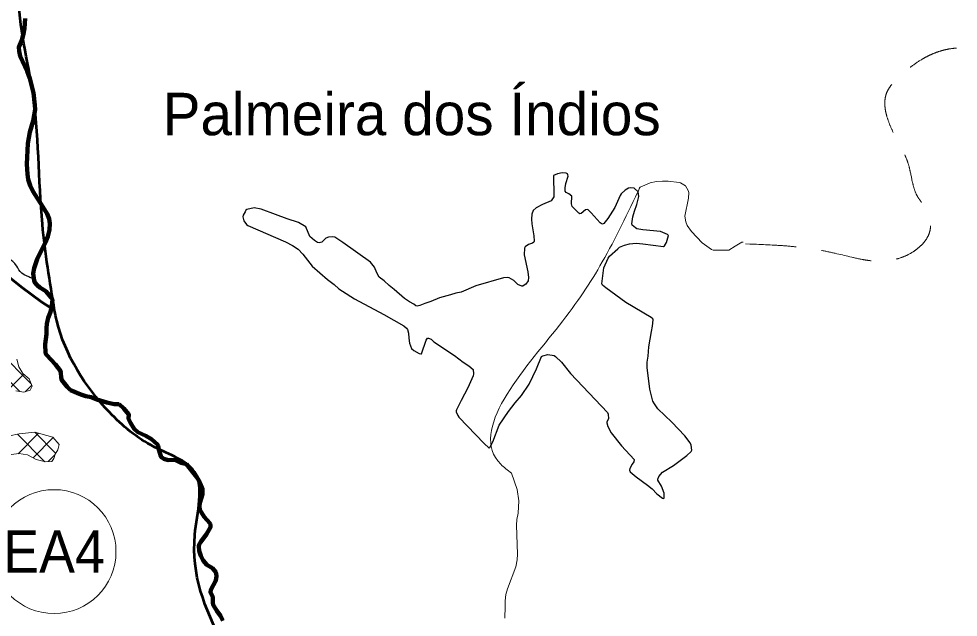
# Model space of a CAD drawing. Extents: x -1643653 to 4543381, y 1624270 to 13878484.
# Drawn here: x 754001 to 765076, y 8955363 to 8962417 of the extents above; entities that cross this region are included whole.
import ezdxf
from ezdxf.enums import TextEntityAlignment as Align

# ---------------------------------------------------------------- set-up
doc = ezdxf.new("R2010")
doc.units = 0
doc.header["$LTSCALE"] = 200
doc.linetypes.add('MEDIUM_DASHED', pattern=[4.5, 3, -1.5])
for name, color, linetype, lineweight in [('1', 7, 'Continuous', 13), ('14', 7, 'Continuous', 13), ('21', 7, 'Continuous', 25), ('24', 7, 'Continuous', 25), ('26', 7, 'Continuous', 106), ('27', 7, 'Continuous', 53), ('29', 7, 'Continuous', 13), ('45', 7, 'Continuous', 13)]:
    doc.layers.add(name, color=color, linetype=linetype, lineweight=lineweight)
doc.layers.add('41', color=7, linetype='Continuous')

msp = doc.modelspace()

# ---------------------------------------------------------------- linework, layer by layer
at = {"layer": '1', "lineweight": 25}
msp.add_spline([(814781, 9009175.5), (814787.2, 9009173.4), (814796.9, 9009173.4), (814799.4, 9009172.4), (814805.1, 9009174.5), (814805.6, 9009176.5), (814811.7, 9009179.5), (814811.7, 9009179.5), (814801.5, 9009181), (814790.7, 9009181.5), (814784.1, 9009183.1), (814777.4, 9009185.1), (814778.4, 9009175.5)], degree=3, dxfattribs=at)
at = {"layer": '14'}
for points in [[(762539, 8959785.5), (762526.5, 8959782.1), (762447.5, 8959737.2), (762371.9, 8959688.1), (762188, 8959687.4), (762169, 8959695.8), (762058.2, 8959775.3), (761932.6, 8959909.4), (761880.9, 8959981.3), (761863.6, 8960025), (761852.7, 8960090.2), (761896.3, 8960301.7), (761898.2, 8960370.1), (761891.8, 8960394.3), (761858.6, 8960446.3), (761803.1, 8960482.1), (761785, 8960487.6), (761657.6, 8960503.3), (761588.8, 8960503.3), (761520, 8960497.3), (761442.8, 8960481.4), (761326.7, 8960433.8), (761317.3, 8960424.7), (761303.1, 8960378.2)], [(759805, 8957070.3), (759809.7, 8957060.9), (759876.2, 8956866.7), (759896, 8956733.5), (759886, 8956587.7), (759873.4, 8956514.6), (759867.3, 8956445.9), (759879.8, 8956106.2), (759877.3, 8956037.4), (759858.6, 8955956.3), (759761.5, 8955697.4), (759741.8, 8955628.8), (759734.4, 8955555.9), (759735.8, 8955487.2), (759729.9, 8955349.5)]]:
    msp.add_lwpolyline(points, dxfattribs=at)
at = {"layer": '14', "linetype": 'MEDIUM_DASHED'}
msp.add_spline([(762566.7, 8959763.7), (763408.4, 8959695.8), (763753.5, 8959622.6), (764114.2, 8959559.8), (764542.9, 8959669.6), (764741.6, 8959915.3), (764720.7, 8960129.7), (764595.2, 8960323.1), (764490.6, 8960694.3), (764312.9, 8961070.7), (764229.2, 8961536), (764396.5, 8961750.3), (764929.8, 8962053.6), (765541.5, 8962006.5), (766027.7, 8961766), (766283.8, 8961593.5), (766466.8, 8961577.8), (766618.4, 8961776.5), (766670.7, 8962090.2), (766874.6, 8962247), (767287.6, 8962158.1), (767324.2, 8962132)], degree=3, dxfattribs=at)
at = {"layer": '14'}
msp.add_spline([(761326.7, 8960433.8), (760878.8, 8959550), (760374.9, 8958805.9), (759682, 8957166.3), (759809.7, 8957060.9)], degree=3, dxfattribs=at)
at = {"layer": '21'}
for points in [[(760406.9, 8960599.4), (760351.2, 8960587.4), (760306.3, 8960567.9), (760304.1, 8960553.3), (760309.9, 8960343.7), (760307.6, 8960319.4), (760302.3, 8960306.5), (760277, 8960272.3), (760173.9, 8960227.9), (760102, 8960186.9), (760066.3, 8960155.5), (760048.5, 8960114.9), (760043.8, 8960055.7), (760047.2, 8959999.8), (760070.9, 8959859.8), (760077.3, 8959796.6), (760071.9, 8959782.9), (760055.5, 8959771.5), (760010.4, 8959755.9), (759970.5, 8959727.7), (759962.7, 8959712), (759957.3, 8959636.2), (760000.3, 8959433.2), (760011.1, 8959366.6), (760007.5, 8959329.7), (759980.1, 8959288.4), (759957.5, 8959276), (759943.8, 8959263.8), (759943.8, 8959263.8), (759931.4, 8959264.6), (759884.8, 8959286.2), (759838.1, 8959329.8), (759780.4, 8959363), (759763.1, 8959366.1), (759715.1, 8959363.1), (759387.5, 8959268.5), (759215.8, 8959195.5), (759154.3, 8959182.2), (759089.3, 8959164.5)], [(761303.1, 8960378.2), (761256.6, 8960420.7), (761211, 8960424.4), (761189, 8960420), (761148.3, 8960398.4), (761101, 8960352.7), (761089.5, 8960334.7), (761027.1, 8960191.2), (760943.1, 8960062.8), (760896.2, 8960002.8), (760882, 8959997.4), (760865.7, 8960003.5), (760853.2, 8960013.2), (760749.8, 8960127.6), (760712.2, 8960164.5), (760701.2, 8960167.6), (760679.8, 8960164.2), (760632.4, 8960121), (760616.8, 8960117.8), (760603.7, 8960126.1), (760526.3, 8960205.6), (760516.4, 8960233.9), (760520.7, 8960327.1), (760483.2, 8960353), (760453.9, 8960367.2), (760443.7, 8960384.1), (760443.7, 8960422.2), (760450.8, 8960474.1), (760476.4, 8960562.9), (760474.8, 8960577.8), (760467.9, 8960589.4), (760454.3, 8960595.3), (760406.9, 8960599.4)], [(761456.2, 8958896.2), (761158.8, 8959073.4), (760923.1, 8959244.1), (760881.8, 8959278.4), (760874.4, 8959292.7), (760897, 8959480.3), (760948.2, 8959595.3), (760963.9, 8959617.7), (761063.1, 8959703.5), (761082.5, 8959724.5), (761142.1, 8959747.5), (761202.2, 8959763.2), (761279.4, 8959770.2), (761356.4, 8959765.7), (761602.1, 8959732.9), (761613.8, 8959740.5), (761636.1, 8959780.9), (761661.5, 8959862.7), (761646.6, 8959874.6), (761567.3, 8959909.9), (761356.6, 8959929.5), (761288, 8959941.5), (761269.3, 8959950.7), (761230.4, 8959983.8), (761227.4, 8960000.2), (761237.8, 8960082), (761258.1, 8960151), (761288.7, 8960228.4), (761310.4, 8960320.3), (761303.1, 8960378.2)], [(756667.8, 8960142.8), (756646.1, 8960103.2), (756641.9, 8960082.9), (756655.4, 8960034.6), (756685.1, 8959993.4), (756700.1, 8959979.2), (757143.4, 8959788.8), (757225.5, 8959744.8), (757292.5, 8959702.4), (757351, 8959642), (757458.4, 8959500.5), (757638.5, 8959341.8), (757717.9, 8959284.2), (757774.1, 8959233.8), (757815.6, 8959204.4), (757958.2, 8959117.6), (758306, 8958929.9), (758539.4, 8958798.4), (758570.9, 8958770.5), (758581.6, 8958755.2), (758594, 8958710.9), (758597.7, 8958651.4), (758608.3, 8958591.8), (758630.7, 8958530.3), (758658.3, 8958506.6), (758722.6, 8958472.6), (758739.5, 8958467.4), (758749.1, 8958469.2), (758804.9, 8958627.7), (758819.6, 8958652.9), (758832.5, 8958653.7), (758862.6, 8958638.9), (758895.1, 8958607.2), (759137.6, 8958446.3), (759240.8, 8958367.8), (759305.9, 8958326.1), (759355.4, 8958284.4), (759361.1, 8958229.7), (759356.1, 8958207.5), (759296.4, 8958064.8), (759214.4, 8957916.7), (759160.7, 8957806.5), (759158.7, 8957795.2)], [(757025.3, 8960111), (756856.9, 8960173.6), (756774.4, 8960189), (756690.4, 8960169.5), (756676.8, 8960159.2), (756667.8, 8960142.8)], [(757384.3, 8959963), (757296.5, 8960017), (757165.6, 8960058.9), (757025.3, 8960111)], [(759089.3, 8959164.5), (758959.7, 8959128.9), (758856.5, 8959082.7), (758786.4, 8959061), (758729.8, 8959035.8), (758696.2, 8959030.6), (758679.5, 8959033.6), (758657.5, 8959052.8), (758608.3, 8959079.4), (758549.1, 8959121.3), (758427, 8959226.7), (758365.1, 8959274.5), (758308.6, 8959327.6), (758250.8, 8959371), (758222.4, 8959421.7), (758194.1, 8959488.8), (758147.7, 8959547.5), (757819.2, 8959780.1), (757726.2, 8959841.5), (757701.7, 8959847.4), (757651.1, 8959840.7), (757620.3, 8959829.3), (757571.8, 8959784.6), (757543.6, 8959777.7), (757522.3, 8959779.8), (757486.6, 8959802), (757431.8, 8959850.2), (757384.3, 8959963)], [(761460.2, 8958729), (761471.4, 8958793.2), (761478, 8958868), (761475.3, 8958881.2), (761456.2, 8958896.2)], [(761699.8, 8957660.8), (761534.4, 8957820.5), (761494.3, 8957876.1), (761476.7, 8957908.7), (761441.7, 8958050.3), (761410.2, 8958307.4), (761410.3, 8958367.7), (761421.6, 8958439.5), (761428.9, 8958549.5), (761460.2, 8958729)], [(759588.1, 8957430.5), (759665.6, 8957627.1), (759774.1, 8957789.3), (759851, 8957889.6), (759926.4, 8957977.2), (760019.3, 8958109.5), (760103.6, 8958290.5), (760163.1, 8958434.3), (760177, 8958444.1), (760236, 8958459.9), (760236, 8958459.9), (760311.5, 8958445.7), (760328.1, 8958437.3), (760399.4, 8958368.9), (760505.5, 8958234.5), (760941.1, 8957774.4), (760949.2, 8957754.5), (760953.1, 8957699.6), (760934.3, 8957666.8), (760932.5, 8957654.1), (760946.9, 8957611.2), (760983.8, 8957536.8), (761107.8, 8957384.2), (761255, 8957220.4), (761250.7, 8957192.7), (761230.3, 8957168.3), (761203.2, 8957115.4), (761200.8, 8957095.3), (761208, 8957075.8), (761277.5, 8957017.6), (761412.8, 8956919.4), (761466, 8956875.3), (761523.6, 8956817.2), (761588.2, 8956767.8), (761600.9, 8956762.8), (761607.8, 8956766.9), (761610.8, 8956824.1), (761578.4, 8956906.9), (761533.3, 8956976.3), (761532.5, 8956989.4), (761545, 8957020.8), (761589.6, 8957073.6), (761719.9, 8957149.7), (761874.4, 8957269.1), (761925.5, 8957315.7), (761936.7, 8957332.9), (761927.8, 8957389.9), (761916.5, 8957416.7), (761854.4, 8957499), (761699.8, 8957660.8)], [(759158.7, 8957795.2), (759156.5, 8957782.8), (759174.7, 8957739.3), (759187.4, 8957722), (759486.6, 8957410.7), (759541.3, 8957360.2), (759547, 8957358.6), (759554, 8957364.5), (759569.1, 8957391.3), (759588.1, 8957430.5)]]:
    msp.add_lwpolyline(points, dxfattribs=at)
at = {"layer": '24', "lineweight": 53}
for points in [[(754076.2, 8962418.6), (754066.8, 8962303.7), (754054.9, 8962239.9), (754034.7, 8962164.2), (754002.5, 8962083.6), (754003.6, 8962036.3), (754018, 8961976.9), (754099.6, 8961801.3), (754131.9, 8961713.6), (754174.2, 8961542.5), (754191.4, 8961398.6), (754193.2, 8961347.2), (754168.7, 8961215.5), (754129.2, 8961079.8), (754106, 8960948.1), (754094.1, 8960701.2), (754103.1, 8960586), (754113, 8960522.2)], [(754113, 8960522.2), (754133.2, 8960450.2), (754164.6, 8960385.9), (754285.4, 8960201), (754333.3, 8960119.1), (754358.5, 8960059.1), (754366.7, 8960003.6), (754361.1, 8959927.4), (754342.9, 8959851.5), (754312.2, 8959776.4), (754218.7, 8959583.9), (754182.3, 8959476.4), (754169.4, 8959412.5), (754180.9, 8959330), (754188.6, 8959309.7), (754216.4, 8959278.5), (754249.1, 8959251.2), (754317.6, 8959205.1), (754378.4, 8959135.3), (754396.6, 8959107.3), (754395.3, 8959068.2), (754385.8, 8959005.2), (754369.7, 8958949.7), (754345.2, 8958889.9), (754331, 8958822.6), (754326, 8958771), (754328.4, 8958699.2), (754310.7, 8958580.2), (754315.6, 8958473.5), (754326.5, 8958456.4), (754433.4, 8958343.3), (754486.5, 8958269.1), (754495.6, 8958248.3), (754500.9, 8958184.1), (754506.9, 8958158.4), (754569.5, 8958079.4), (754610.9, 8958038.6)], [(754610.9, 8958038.6), (754610.9, 8958038.6), (754731.2, 8957987.7), (754791.1, 8957970), (754854.6, 8957958.1), (754922.6, 8957930.3), (755038.2, 8957895.5), (755123.8, 8957875.9), (755185.9, 8957875.1)], [(755185.9, 8957875.1), (755238.8, 8957821.3), (755295.4, 8957755.3), (755298.8, 8957744.7), (755293, 8957714.3), (755295, 8957700.2), (755316.4, 8957655.1), (755359, 8957583.6), (755405.6, 8957545), (755497.6, 8957501.2), (755563.5, 8957459.9), (755635.5, 8957398.1), (755644, 8957381.6), (755650.3, 8957338.2), (755674.1, 8957259.6), (755682.8, 8957247.8), (755709.3, 8957231.1), (755761.1, 8957215.6), (755838.8, 8957216.3), (755909.4, 8957183.9), (755979.1, 8957165.2)], [(755979.1, 8957165.2), (756099.8, 8957011.9), (756133.3, 8956953.6), (756164.7, 8956883.8)], [(756164.7, 8956883.8), (756167.7, 8956814.9), (756135.2, 8956708.9), (756132.8, 8956661.9), (756136.2, 8956626.4), (756187.9, 8956545.8), (756252.7, 8956472.7), (756258.8, 8956454.4), (756261.3, 8956424.2), (756215.1, 8956340.9), (756146.2, 8956251.2), (756128.1, 8956221.2), (756124, 8956199.7), (756128.2, 8956143.1), (756146.9, 8956084.8), (756173.9, 8956031), (756217.2, 8955981.5), (756283.3, 8955940.1), (756321.8, 8955893.7), (756329.4, 8955877.8), (756331.8, 8955847), (756324.5, 8955795.2), (756263.6, 8955684.9), (756259.8, 8955654.5), (756286.7, 8955604.2), (756288.2, 8955533), (756292.5, 8955510.1), (756334.1, 8955437.5), (756380.4, 8955379.2), (756407.6, 8955324)]]:
    msp.add_lwpolyline(points, dxfattribs=at)
at = {"layer": '24'}
for points in [[(754076.2, 8962418.6), (754066.8, 8962303.7), (754054.9, 8962239.9), (754034.7, 8962164.2), (754002.5, 8962083.6), (754003.6, 8962036.3), (754018, 8961976.9), (754099.6, 8961801.3), (754131.9, 8961713.6), (754174.2, 8961542.5), (754191.4, 8961398.6), (754193.2, 8961347.2), (754168.7, 8961215.5), (754129.2, 8961079.8), (754106, 8960948.1), (754094.1, 8960701.2), (754103.1, 8960586), (754113, 8960522.2)], [(754113, 8960522.2), (754133.2, 8960450.2), (754164.6, 8960385.9), (754285.4, 8960201), (754333.3, 8960119.1), (754358.5, 8960059.1), (754366.7, 8960003.6), (754361.1, 8959927.4), (754342.9, 8959851.5), (754312.2, 8959776.4), (754218.7, 8959583.9), (754182.3, 8959476.4), (754169.4, 8959412.5), (754180.9, 8959330), (754188.6, 8959309.7), (754216.4, 8959278.5), (754249.1, 8959251.2), (754317.6, 8959205.1), (754378.4, 8959135.3), (754396.6, 8959107.3), (754395.3, 8959068.2), (754385.8, 8959005.2), (754369.7, 8958949.7), (754345.2, 8958889.9), (754331, 8958822.6), (754326, 8958771), (754328.4, 8958699.2), (754310.7, 8958580.2), (754315.6, 8958473.5), (754326.5, 8958456.4), (754433.4, 8958343.3), (754486.5, 8958269.1), (754495.6, 8958248.3), (754500.9, 8958184.1), (754506.9, 8958158.4), (754569.5, 8958079.4), (754610.9, 8958038.6)], [(754610.9, 8958038.6), (754610.9, 8958038.6), (754731.2, 8957987.7), (754791.1, 8957970), (754854.6, 8957958.1), (754922.6, 8957930.3), (755038.2, 8957895.5), (755123.8, 8957875.9), (755185.9, 8957875.1)], [(755185.9, 8957875.1), (755238.8, 8957821.3), (755295.4, 8957755.3), (755298.8, 8957744.7), (755293, 8957714.3), (755295, 8957700.2), (755316.4, 8957655.1), (755359, 8957583.6), (755405.6, 8957545), (755497.6, 8957501.2), (755563.5, 8957459.9), (755635.5, 8957398.1), (755644, 8957381.6), (755650.3, 8957338.2), (755674.1, 8957259.6), (755682.8, 8957247.8), (755709.3, 8957231.1), (755761.1, 8957215.6), (755838.8, 8957216.3), (755909.4, 8957183.9), (755979.1, 8957165.2)], [(755979.1, 8957165.2), (756099.8, 8957011.9), (756133.3, 8956953.6), (756164.7, 8956883.8)], [(756164.7, 8956883.8), (756167.7, 8956814.9), (756135.2, 8956708.9), (756132.8, 8956661.9), (756136.2, 8956626.4), (756187.9, 8956545.8), (756252.7, 8956472.7), (756258.8, 8956454.4), (756261.3, 8956424.2), (756215.1, 8956340.9), (756146.2, 8956251.2), (756128.1, 8956221.2), (756124, 8956199.7), (756128.2, 8956143.1), (756146.9, 8956084.8), (756173.9, 8956031), (756217.2, 8955981.5), (756283.3, 8955940.1), (756321.8, 8955893.7), (756329.4, 8955877.8), (756331.8, 8955847), (756324.5, 8955795.2), (756263.6, 8955684.9), (756259.8, 8955654.5), (756286.7, 8955604.2), (756288.2, 8955533), (756292.5, 8955510.1), (756334.1, 8955437.5), (756380.4, 8955379.2), (756407.6, 8955324)]]:
    msp.add_lwpolyline(points, dxfattribs=at)
msp.add_spline([(754168.1, 8959356.7), (754118.5, 8959373.3), (754015.9, 8959439.5), (753963, 8959522.3), (753920, 8959565.3), (753863.7, 8959601.7), (753777.7, 8959624.9), (753671.8, 8959664.6), (753599, 8959727.5), (753470, 8959860), (753347.6, 8960035.4), (753188.7, 8960240.7), (753072.9, 8960336.7), (753006.8, 8960409.6), (752887.7, 8960462.5), (752692.4, 8960515.5), (752381.4, 8960598.3), (752318.6, 8960631.4), (752182.9, 8960823.4), (752133.3, 8960879.7), (752149.8, 8961088.3), (752153.1, 8961154.5), (752176.3, 8961240.6), (752202.8, 8961346.5), (752202.8, 8961459.1), (752163.1, 8961578.2), (752126.7, 8961627.9), (752100.2, 8961730.6), (752067.1, 8961783.5), (752020.8, 8961823.2), (751842.1, 8961922.6), (751815.6, 8962002), (751828.9, 8962035.1), (751891.7, 8962194.1), (751891.7, 8962247), (751799.1, 8962392.7), (751723, 8962475.5), (751686.6, 8962551.6), (751673.4, 8962674.1), (751680, 8962710.5), (751646.7, 8962746), (751629.2, 8962814.3), (751582.4, 8962896.2), (751541.5, 8962972.3), (751516.1, 8963036.6), (751490.8, 8963138), (751498.6, 8963270.7), (751510.3, 8963338.9), (751566.8, 8963485.2), (751623.3, 8963580.8), (751638.9, 8963627.6), (751638.9, 8963670.5), (751613.6, 8963762.2), (751561, 8963914.3), (751555.1, 8963990.3), (751566.8, 8964163.9), (751545.4, 8964241.9), (751500.6, 8964314.1), (751401.2, 8964419.4), (751358.3, 8964503.3), (751350.5, 8964659.3), (751381.7, 8964780.2), (751408.9, 8964864.1), (751405, 8964942.1), (751391.4, 8965002.6), (751327.1, 8965100.1), (751223.8, 8965226.9), (751149.7, 8965359.5), (751110.7, 8965523.3), (751102.9, 8965618.9), (751071.8, 8965913.4), (751038.6, 8966215.7), (751023, 8966471), (751017.2, 8966644)], degree=3, dxfattribs=at)
at = {"layer": '26'}
for points in [[(754076.2, 8962418.6), (754066.8, 8962303.7), (754054.9, 8962239.9), (754034.7, 8962164.2), (754002.5, 8962083.6), (754003.6, 8962036.3), (754018, 8961976.9), (754099.6, 8961801.3), (754131.9, 8961713.6), (754174.2, 8961542.5), (754191.4, 8961398.6), (754193.2, 8961347.2), (754168.7, 8961215.5), (754129.2, 8961079.8), (754106, 8960948.1), (754094.1, 8960701.2), (754103.1, 8960586), (754113, 8960522.2)], [(754113, 8960522.2), (754133.2, 8960450.2), (754164.6, 8960385.9), (754285.4, 8960201), (754333.3, 8960119.1), (754358.5, 8960059.1), (754366.7, 8960003.6), (754361.1, 8959927.4), (754342.9, 8959851.5), (754312.2, 8959776.4), (754218.7, 8959583.9), (754182.3, 8959476.4), (754169.4, 8959412.5), (754180.9, 8959330), (754188.6, 8959309.7), (754216.4, 8959278.5), (754249.1, 8959251.2), (754317.6, 8959205.1), (754378.4, 8959135.3), (754396.6, 8959107.3), (754395.3, 8959068.2), (754385.8, 8959005.2), (754381.5, 8958990.7)], [(754381.5, 8958990.7), (754369.7, 8958949.7), (754345.2, 8958889.9), (754331, 8958822.6), (754326, 8958771), (754328.4, 8958699.2), (754310.7, 8958580.2), (754315.6, 8958473.5), (754326.5, 8958456.4), (754433.4, 8958343.3), (754486.5, 8958269.1), (754495.6, 8958248.3), (754500.9, 8958184.1), (754506.9, 8958158.4), (754569.5, 8958079.4), (754610.9, 8958038.6)], [(754610.9, 8958038.6), (754610.9, 8958038.6), (754731.2, 8957987.7), (754791.1, 8957970), (754854.6, 8957958.1), (754922.6, 8957930.3), (755038.2, 8957895.5), (755123.8, 8957875.9), (755185.9, 8957875.1)], [(755185.9, 8957875.1), (755238.8, 8957821.3), (755295.4, 8957755.3), (755298.8, 8957744.7), (755293, 8957714.3), (755295, 8957700.2), (755316.4, 8957655.1), (755359, 8957583.6), (755405.6, 8957545), (755497.6, 8957501.2), (755563.5, 8957459.9), (755635.5, 8957398.1), (755644, 8957381.6), (755650.3, 8957338.2), (755674.1, 8957259.6), (755682.8, 8957247.8), (755709.3, 8957231.1), (755761.1, 8957215.6), (755838.8, 8957216.3), (755909.4, 8957183.9), (755979.1, 8957165.2)], [(755979.1, 8957165.2), (756099.8, 8957011.9), (756133.3, 8956953.6), (756164.7, 8956883.8)], [(756164.7, 8956883.8), (756167.7, 8956814.9), (756135.2, 8956708.9), (756132.8, 8956661.9), (756136.2, 8956626.4), (756187.9, 8956545.8), (756252.7, 8956472.7), (756258.8, 8956454.4), (756261.3, 8956424.2), (756215.1, 8956340.9), (756146.2, 8956251.2), (756128.1, 8956221.2), (756124, 8956199.7), (756128.2, 8956143.1), (756146.9, 8956084.8), (756173.9, 8956031), (756217.2, 8955981.5), (756283.3, 8955940.1), (756321.8, 8955893.7), (756329.4, 8955877.8), (756331.8, 8955847), (756324.5, 8955795.2), (756263.6, 8955684.9), (756259.8, 8955654.5), (756286.7, 8955604.2), (756288.2, 8955533), (756292.5, 8955510.1), (756334.1, 8955437.5), (756380.4, 8955379.2), (756407.6, 8955324)]]:
    msp.add_lwpolyline(points, dxfattribs=at)
at = {"layer": '27'}
for points in [[(754113, 8960522.2), (754103.1, 8960586), (754094.1, 8960701.2), (754106, 8960948.1), (754129.2, 8961079.8), (754168.7, 8961215.5), (754193.2, 8961347.2), (754191.4, 8961398.6), (754174.2, 8961542.5), (754131.9, 8961713.6), (754099.6, 8961801.3), (754018, 8961976.9), (754003.6, 8962036.3), (754002.5, 8962083.6), (754034.7, 8962164.2), (754054.9, 8962239.9), (754066.8, 8962303.7), (754076.2, 8962418.6)], [(754385.3, 8959003.7), (754385.8, 8959005.2), (754395.3, 8959068.2), (754396.6, 8959107.3), (754378.4, 8959135.3), (754317.6, 8959205.1), (754249.1, 8959251.2), (754216.4, 8959278.5), (754188.6, 8959309.7), (754180.9, 8959330), (754169.4, 8959412.5), (754182.3, 8959476.4), (754218.7, 8959583.9), (754312.2, 8959776.4), (754342.9, 8959851.5), (754361.1, 8959927.4), (754366.7, 8960003.6), (754358.5, 8960059.1), (754333.3, 8960119.1), (754285.4, 8960201), (754164.6, 8960385.9), (754133.2, 8960450.2), (754113, 8960522.2)], [(753784.2, 8959450.7), (753798.9, 8959443.4), (753866.8, 8959388.1), (754029.7, 8959255.4)], [(754385.3, 8959003.7), (754315.3, 8959050.4), (754273.1, 8959074.6), (754029.7, 8959255.4), (753866.8, 8959388.1)], [(754029.7, 8959255.4), (754273.1, 8959074.6), (754315.3, 8959050.4), (754385.3, 8959003.7)], [(754610.9, 8958038.6), (754569.5, 8958079.4), (754506.9, 8958158.4), (754500.9, 8958184.1), (754495.6, 8958248.3), (754486.5, 8958269.1), (754433.4, 8958343.3), (754326.5, 8958456.4), (754315.6, 8958473.5), (754310.7, 8958580.2), (754328.4, 8958699.2), (754326, 8958771), (754331, 8958822.6), (754345.2, 8958889.9), (754369.7, 8958949.7), (754385.3, 8959003.7)], [(755185.9, 8957875.1), (755123.8, 8957875.9), (755038.2, 8957895.5), (754922.6, 8957930.3), (754854.6, 8957958.1), (754791.1, 8957970), (754731.2, 8957987.7), (754610.9, 8958038.6)], [(755979.1, 8957165.2), (755909.4, 8957183.9), (755838.8, 8957216.3), (755761.1, 8957215.6), (755709.3, 8957231.1), (755682.8, 8957247.8), (755674.1, 8957259.6), (755650.3, 8957338.2), (755644, 8957381.6), (755635.5, 8957398.1), (755563.5, 8957459.9), (755497.6, 8957501.2), (755405.6, 8957545), (755359, 8957583.6), (755316.4, 8957655.1), (755295, 8957700.2), (755293, 8957714.3), (755298.8, 8957744.7), (755295.4, 8957755.3), (755238.8, 8957821.3), (755185.9, 8957875.1)], [(756164.7, 8956883.8), (756133.3, 8956953.6), (756099.8, 8957011.9), (755979.1, 8957165.2)], [(756407.6, 8955324), (756380.4, 8955379.2), (756334.1, 8955437.5), (756292.5, 8955510.1), (756288.2, 8955533), (756286.7, 8955604.2), (756259.8, 8955654.5), (756263.6, 8955684.9), (756324.5, 8955795.2), (756331.8, 8955847), (756329.4, 8955877.8), (756321.8, 8955893.7), (756283.3, 8955940.1), (756217.2, 8955981.5), (756173.9, 8956031), (756146.9, 8956084.8), (756128.2, 8956143.1), (756124, 8956199.7), (756128.1, 8956221.2), (756146.2, 8956251.2), (756215.1, 8956340.9), (756261.3, 8956424.2), (756258.8, 8956454.4), (756252.7, 8956472.7), (756187.9, 8956545.8), (756136.2, 8956626.4), (756132.8, 8956661.9), (756135.2, 8956708.9), (756167.7, 8956814.9), (756164.7, 8956883.8)]]:
    msp.add_lwpolyline(points, dxfattribs=at)
at = {"layer": '29'}
for p, q in [((754013, 8958023), (753562, 8958474)), ((754146, 8958114.5), (753770.6, 8958489.9)), ((753890.8, 8958059), (754059, 8958227.2)), ((754076.9, 8958020.6), (754153.2, 8958096.9)), ((754309.6, 8957196), (753986.5, 8957519.1)), ((753992.1, 8957290.2), (754232.1, 8957530.2)), ((754169.2, 8957242.8), (754405.5, 8957479.1)), ((754435.8, 8957294.3), (754187.9, 8957542.2)), ((754347.3, 8957196.3), (754427, 8957276.1))]:
    msp.add_line(p, q, dxfattribs=at)
at = {"layer": '29', "lineweight": 53}
for points in [[(754422.8, 8958978.7), (754315.3, 8959050.4), (754273.1, 8959074.6), (754029.7, 8959255.4), (753866.8, 8959388.1)], [(753866.8, 8959388.1), (754029.7, 8959255.4), (754273.1, 8959074.6), (754315.3, 8959050.4), (754422.8, 8958978.7)]]:
    msp.add_lwpolyline(points, dxfattribs=at)
at = {"layer": '29'}
for points in [[(753975.7, 8958404.2), (754002, 8958314.4), (754049.2, 8958235.8), (754123.1, 8958170.8), (754157.4, 8958086.5), (754136, 8958039.3), (754058.2, 8958014.7), (753966.9, 8958031.4)], [(753889.4, 8957499.8), (754005.7, 8957522.9), (754188.7, 8957542.3), (754401.9, 8957483.2), (754476, 8957400.1), (754461.3, 8957337.2), (754429.2, 8957283.1), (754413.9, 8957233), (754389.7, 8957198.7), (754314.8, 8957194.6), (754206.3, 8957223.3), (754103.7, 8957277.4), (754000.7, 8957291.3), (753797.7, 8957265.5)]]:
    msp.add_lwpolyline(points, dxfattribs=at)
at = {"layer": '29', "lineweight": 53}
for points in [[(754422.8, 8958978.7), (754279.2, 8959994.3), (754158.3, 8961590.6), (754013.3, 8962799.9), (754351.7, 8964009.2), (753190.3, 8967338.5)], [(757632.6, 8954238.4), (756665.8, 8954671.3), (756399.8, 8955071.7), (756075.9, 8956332), (756072.3, 8957077.8), (755600.9, 8957368.1), (755069.1, 8957779.3), (754448.4, 8958857.5), (754422.8, 8958978.7)]]:
    msp.add_spline(points, degree=3, dxfattribs=at)
at = {"layer": '45'}
msp.add_circle((754416.4, 8956135.8), 730.2, dxfattribs=at)

# ---------------------------------------------------------------- texts
at = {"layer": '41'}
msp.add_text('Palmeira dos Índios', height=500, dxfattribs=at).set_placement((755696.3, 8961044.2))
at = {"layer": '45', "width": 0.95}
msp.add_text('EA4', height=500, dxfattribs=at).set_placement((754416.4, 8955885.8), align=Align.CENTER)

doc.saveas('drawing.dxf')
